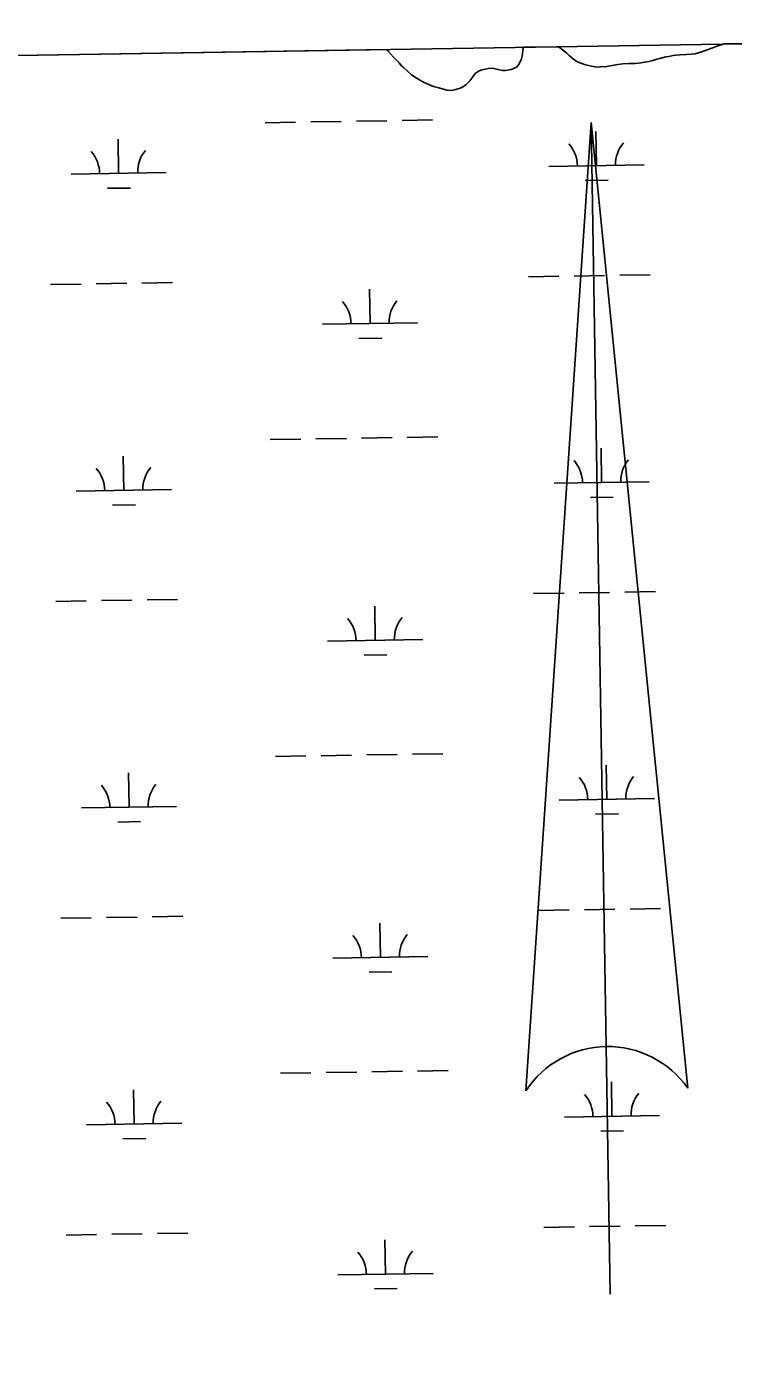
# Model space of a CAD drawing. Extents: x 3855477 to 3893699, y 299188 to 325115.
# Drawn here: x 3889433 to 3890175, y 321924 to 323316 of the extents above; entities that cross this region are included whole.
import ezdxf

# ---------------------------------------------------------------- set-up
doc = ezdxf.new("R2010")
doc.units = 0
for name, color, linetype in [('V-ANNO-SYMB', 7, 'Continuous'), ('V-GRID-FRAM', 7, 'Continuous'), ('V-WETL-SWMP', 7, 'Continuous')]:
    doc.layers.add(name, color=color, linetype=linetype)

msp = doc.modelspace()

# ---------------------------------------------------------------- linework, layer by layer
at = {"layer": 'V-ANNO-SYMB'}
for p, q in [((3890025.5, 323214.9), (3889957, 322198.6)), ((3890025.5, 323214.9), (3890127, 322201.4)), ((3890041.3, 322245), (3890025.5, 323214.9)), ((3890025.5, 323214.9), (3890127, 322201.4)), ((3890041.3, 322245), (3890025.5, 323214.9)), ((3890045.5, 321985), (3890041.3, 322245))]:
    msp.add_line(p, q, dxfattribs=at)
for start, end in [(90.9334, 146.7279), (35.1388, 90.9334), (35.1388, 90.9222)]:
    msp.add_arc((3890043, 322142.2), 102.8, start, end, dxfattribs=at)
at = {"layer": 'V-GRID-FRAM'}
msp.add_lwpolyline([(3859445.3, 322797), (3891292.6, 323315.8), (3891596.8, 305135.9), (3859733.6, 304616.8), (3859445.3, 322797)], dxfattribs=at)
at = {"layer": 'V-WETL-SWMP'}
for p, q in [((3889286.6, 323283.1), (3889811, 323291.7)), ((3889811, 323291.7), (3889812, 323290.3)), ((3889812, 323290.3), (3889814.7, 323287.2)), ((3889953.4, 323286.8), (3889953.7, 323290.9)), ((3889953.7, 323290.9), (3889954.6, 323294)), ((3889954.6, 323294), (3889991.3, 323294.6)), ((3889991.3, 323294.6), (3889993.5, 323293.1)), ((3889993.5, 323293.1), (3889997.2, 323290.1)), ((3889997.2, 323290.1), (3889999.5, 323288.1)), ((3889999.5, 323288.1), (3890002.6, 323285.5)), ((3890134.6, 323287.2), (3890140.9, 323289)), ((3890140.9, 323289), (3890147.4, 323291.2)), ((3890147.4, 323291.2), (3890153.4, 323293.4)), ((3890153.4, 323293.4), (3890157, 323294.8)), ((3890157, 323294.8), (3890163.2, 323296.8)), ((3890163.2, 323296.8), (3890165.2, 323297.5)), ((3890165.2, 323297.5), (3890206.4, 323298.1)), ((3889814.7, 323287.2), (3889818, 323283.7)), ((3889818, 323283.7), (3889820.3, 323281.3)), ((3889820.3, 323281.3), (3889823.8, 323277.6)), ((3889823.8, 323277.6), (3889826.5, 323274.7)), ((3889826.5, 323274.7), (3889828.8, 323272.6)), ((3889947, 323273.3), (3889949.6, 323276)), ((3889949.6, 323276), (3889952.4, 323281.8)), ((3889952.4, 323281.8), (3889953.4, 323286.8)), ((3890002.6, 323285.5), (3890007.2, 323281.3)), ((3890007.2, 323281.3), (3890011.1, 323278.8)), ((3890011.1, 323278.8), (3890015.8, 323276.9)), ((3890015.8, 323276.9), (3890018.7, 323276.1)), ((3890018.7, 323276.1), (3890022.8, 323275)), ((3890022.8, 323275), (3890025.9, 323274.2)), ((3890025.9, 323274.2), (3890029.6, 323273.4)), ((3890040.3, 323273.6), (3890043.9, 323274.2)), ((3890043.9, 323274.2), (3890047.7, 323274.8)), ((3890047.7, 323274.8), (3890053.6, 323275.8)), ((3890053.6, 323275.8), (3890059, 323276.6)), ((3890059, 323276.6), (3890065, 323276.9)), ((3890065, 323276.9), (3890071.5, 323277.1)), ((3890071.5, 323277.1), (3890075.6, 323277.5)), ((3890075.6, 323277.5), (3890082.1, 323278.3)), ((3890082.1, 323278.3), (3890086, 323279)), ((3890086, 323279), (3890090.2, 323280.3)), ((3890090.2, 323280.3), (3890094.6, 323281.6)), ((3890094.6, 323281.6), (3890097.7, 323282.4)), ((3890097.7, 323282.4), (3890104.1, 323283.9)), ((3890104.1, 323283.9), (3890107.1, 323284.5)), ((3890107.1, 323284.5), (3890111.6, 323285.5)), ((3890111.6, 323285.5), (3890114.6, 323285.9)), ((3890114.6, 323285.9), (3890119.1, 323286.1)), ((3890119.1, 323286.1), (3890125.6, 323286.3)), ((3890125.6, 323286.3), (3890130.8, 323286.7)), ((3890130.8, 323286.7), (3890134.6, 323287.2)), ((3889828.8, 323272.6), (3889832.7, 323268.9)), ((3889832.7, 323268.9), (3889836.7, 323265.6)), ((3889836.7, 323265.6), (3889841, 323262.2)), ((3889841, 323262.2), (3889846.3, 323259)), ((3889898.1, 323258.8), (3889901.3, 323262.9)), ((3889901.3, 323262.9), (3889903.9, 323266.5)), ((3889903.9, 323266.5), (3889907.8, 323269.3)), ((3889907.8, 323269.3), (3889910.9, 323270.3)), ((3889910.9, 323270.3), (3889915.9, 323271.5)), ((3889915.9, 323271.5), (3889919.3, 323272.2)), ((3889919.3, 323272.2), (3889923.4, 323271.6)), ((3889923.4, 323271.6), (3889927.8, 323270.6)), ((3889927.8, 323270.6), (3889932.5, 323269.6)), ((3889932.5, 323269.6), (3889935.7, 323269.5)), ((3889935.7, 323269.5), (3889941.6, 323270.6)), ((3889941.6, 323270.6), (3889947, 323273.3)), ((3890029.6, 323273.4), (3890033.5, 323273.1)), ((3890033.5, 323273.1), (3890037, 323273.7)), ((3890037, 323273.7), (3890040.3, 323273.6)), ((3889846.3, 323259), (3889850.1, 323256.9)), ((3889850.1, 323256.9), (3889855.9, 323254.5)), ((3889855.9, 323254.5), (3889860.1, 323253)), ((3889860.1, 323253), (3889865.5, 323251.4)), ((3889865.5, 323251.4), (3889869, 323250.4)), ((3889869, 323250.4), (3889874.5, 323249)), ((3889874.5, 323249), (3889879.1, 323248.7)), ((3889879.1, 323248.7), (3889883.6, 323249.6)), ((3889883.6, 323249.6), (3889887.9, 323251.1)), ((3889887.9, 323251.1), (3889891.4, 323252.8)), ((3889891.4, 323252.8), (3889894, 323254.7)), ((3889894, 323254.7), (3889898.1, 323258.8)), ((3889683.1, 323214.8), (3889715.1, 323215.4)), ((3889731.1, 323215.6), (3889763.1, 323216.1)), ((3889779, 323216.4), (3889811, 323216.9)), ((3889827, 323217.2), (3889859, 323217.7)), ((3890031.2, 323169.8), (3890030.6, 323205.7)), ((3889529.3, 323161.6), (3889528.7, 323197.6)), ((3889981.2, 323168.9), (3890081.2, 323170.6)), ((3889479.3, 323160.8), (3889579.3, 323162.4)), ((3890019.4, 323154.1), (3890043.4, 323154.5)), ((3889517.6, 323146), (3889541.6, 323146.3)), ((3889959.6, 323053.1), (3889991.6, 323053.7)), ((3890007.6, 323053.9), (3890039.6, 323054.4)), ((3890055.6, 323054.7), (3890087.6, 323055.2)), ((3889457.8, 323045), (3889489.8, 323045.5)), ((3889505.8, 323045.7), (3889537.8, 323046.3)), ((3889553.8, 323046.5), (3889585.8, 323047)), ((3889793.4, 323004), (3889792.8, 323040)), ((3889743.4, 323003.2), (3889843.3, 323004.8)), ((3889781.6, 322988.4), (3889805.6, 322988.8)), ((3889832.5, 322884.5), (3889864.5, 322885.1)), ((3889688.5, 322882.2), (3889720.5, 322882.7)), ((3889736.5, 322883), (3889768.5, 322883.5)), ((3889784.5, 322883.8), (3889816.5, 322884.3)), ((3890036.6, 322837.1), (3890036, 322873.1)), ((3889534.7, 322828.9), (3889534.2, 322864.9)), ((3889484.7, 322828.1), (3889584.7, 322829.8)), ((3889986.6, 322836.3), (3890086.6, 322837.9)), ((3890024.8, 322821.5), (3890048.8, 322821.9)), ((3889523, 322813.3), (3889547, 322813.7)), ((3889965.1, 322720.5), (3889997.1, 322721)), ((3890013.1, 322721.3), (3890045, 322721.8)), ((3890061, 322722.1), (3890093, 322722.6)), ((3889463.2, 322712.3), (3889495.2, 322712.9)), ((3889511.2, 322713.1), (3889543.2, 322713.6)), ((3889559.2, 322713.9), (3889591.2, 322714.4)), ((3889798.8, 322671.4), (3889798.2, 322707.4)), ((3889748.8, 322670.5), (3889848.8, 322672.2)), ((3889787, 322655.7), (3889811, 322656.1)), ((3889741.9, 322550.3), (3889773.9, 322550.9)), ((3889789.9, 322551.1), (3889821.9, 322551.7)), ((3889837.9, 322551.9), (3889869.9, 322552.4)), ((3889693.9, 322549.6), (3889725.9, 322550.1)), ((3890042, 322504.5), (3890041.4, 322540.5)), ((3889540.2, 322496.3), (3889539.6, 322532.3)), ((3889490.2, 322495.5), (3889590.1, 322497.1)), ((3889992, 322503.7), (3890092, 322505.3)), ((3889528.4, 322480.7), (3889552.4, 322481.1)), ((3890030.2, 322488.9), (3890054.2, 322489.3)), ((3889970.5, 322387.9), (3890002.5, 322388.4)), ((3890018.5, 322388.7), (3890050.5, 322389.2)), ((3890066.5, 322389.4), (3890098.5, 322390)), ((3889468.6, 322379.7), (3889500.6, 322380.2)), ((3889516.6, 322380.5), (3889548.6, 322381)), ((3889564.6, 322381.3), (3889596.6, 322381.8)), ((3889804.2, 322338.7), (3889803.6, 322374.7)), ((3889754.2, 322337.9), (3889854.2, 322339.5)), ((3889792.4, 322323.1), (3889816.4, 322323.5)), ((3889699.3, 322216.9), (3889731.3, 322217.5)), ((3889747.3, 322217.7), (3889779.3, 322218.2)), ((3889795.3, 322218.5), (3889827.3, 322219)), ((3889843.3, 322219.3), (3889875.3, 322219.8)), ((3890047.4, 322171.9), (3890046.8, 322207.9)), ((3889545.6, 322163.7), (3889545, 322199.7)), ((3889495.6, 322162.9), (3889595.6, 322164.5)), ((3889997.4, 322171), (3890097.4, 322172.7)), ((3889533.8, 322148.1), (3889557.8, 322148.4)), ((3890035.7, 322156.2), (3890059.7, 322156.6)), ((3889975.9, 322055.2), (3890007.9, 322055.8)), ((3890023.9, 322056), (3890055.9, 322056.5)), ((3890071.9, 322056.8), (3890103.9, 322057.3)), ((3889474.1, 322047.1), (3889506.1, 322047.6)), ((3889522.1, 322047.9), (3889554, 322048.4)), ((3889570, 322048.6), (3889602, 322049.2)), ((3889809.6, 322006.1), (3889809, 322042.1)), ((3889759.6, 322005.3), (3889859.6, 322006.9)), ((3889797.9, 321990.5), (3889821.9, 321990.9))]:
    msp.add_line(p, q, dxfattribs=at)
for centre, start, end in [((3889975.9, 323169.3), 0.1615, 41.7052), ((3890086.4, 323171.1), 140.1615, 181.7052), ((3889474.1, 323161.2), 0.1615, 41.7052), ((3889584.5, 323163), 140.1615, 181.7052), ((3889738.1, 323003.6), 0.1615, 41.7052), ((3889848.6, 323005.4), 140.1615, 181.7052), ((3889981.3, 322836.7), 0.1615, 41.7052), ((3890091.8, 322838.5), 140.1615, 181.7052), ((3889479.5, 322828.5), 0.1615, 41.7052), ((3889590, 322830.3), 140.1615, 181.7052), ((3889743.5, 322670.9), 0.1615, 41.7052), ((3889854, 322672.7), 140.1615, 181.7052), ((3889986.8, 322504.1), 0.1615, 41.7052), ((3890097.2, 322505.9), 140.1615, 181.7052), ((3889484.9, 322495.9), 0.1615, 41.7052), ((3889595.4, 322497.7), 140.1615, 181.7052), ((3889749, 322338.3), 0.1615, 41.7052), ((3889859.4, 322340.1), 140.1615, 181.7052), ((3889992.2, 322171.4), 0.1615, 41.7052), ((3890102.6, 322173.2), 140.1615, 181.7052), ((3889490.3, 322163.3), 0.1615, 41.7052), ((3889600.8, 322165.1), 140.1615, 181.7052), ((3889754.4, 322005.7), 0.1615, 41.7052), ((3889864.8, 322007.5), 140.1615, 181.7052)]:
    msp.add_arc(centre, 35.2, start, end, dxfattribs=at)

doc.saveas('drawing.dxf')
